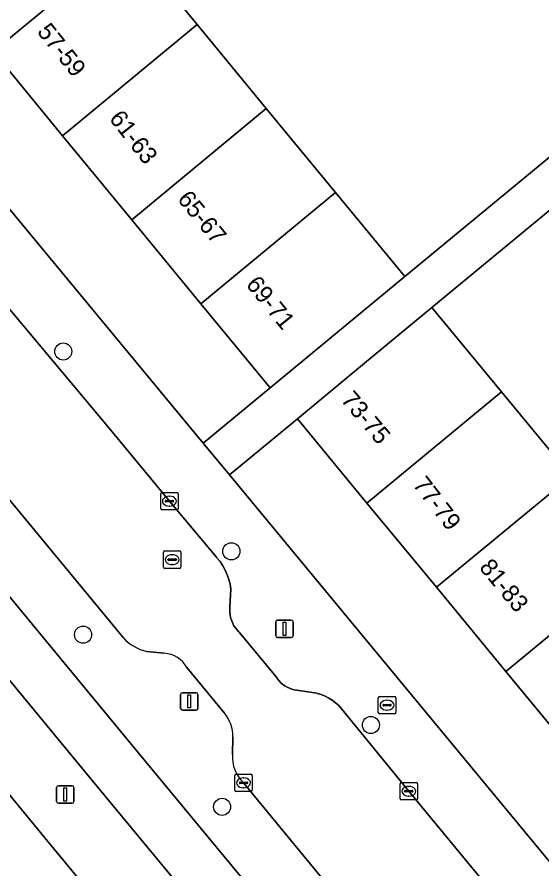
# Model space of a CAD drawing. Extents: x 159279 to 160377, y 384531 to 385888.
# Drawn here: x 159548.44 to 159578.55, y 385021.54 to 385070.37 of the extents above; entities that cross this region are included whole.
import ezdxf

# ---------------------------------------------------------------- set-up
doc = ezdxf.new("R2010")
doc.units = 0
for name, color, linetype in [('IMGEO_Afsluitpaal', 7, 'Continuous'), ('IMGEO_Berm_groen', 7, 'Continuous'), ('IMGEO_Boom', 7, 'Continuous'), ('IMGEO_Brandkraan', 7, 'Continuous'), ('IMGEO_Erf', 7, 'Continuous'), ('IMGEO_Fietspad_open', 7, 'Continuous'), ('IMGEO_Kolk', 7, 'Continuous'), ('IMGEO_Lichtmast', 7, 'Continuous'), ('IMGEO_Pand', 7, 'Continuous'), ('IMGEO_Pand_nummerreeks', 7, 'Continuous'), ('IMGEO_Rijbaan_lokaal_open', 7, 'Continuous'), ('IMGEO_Rioolput', 7, 'Continuous'), ('IMGEO_Voetpad_halfverhard', 7, 'Continuous'), ('IMGEO_Voetpad_open', 7, 'Continuous')]:
    doc.layers.add(name, color=color, linetype=linetype)

msp = doc.modelspace()

# ---------------------------------------------------------------- linework, layer by layer
at = {"layer": 'IMGEO_Afsluitpaal'}
for p, q in [((159557.828, 385030.745), (159557.828, 385031.545)), ((159557.828, 385031.545), (159557.828, 385030.745)), ((159557.928, 385031.645), (159558.718, 385031.645)), ((159558.718, 385031.645), (159557.928, 385031.645)), ((159558.818, 385031.545), (159558.818, 385030.745)), ((159558.818, 385030.745), (159558.818, 385031.545)), ((159558.718, 385030.645), (159557.928, 385030.645)), ((159557.928, 385030.645), (159558.718, 385030.645))]:
    msp.add_line(p, q, dxfattribs=at)
msp.add_lwpolyline([(159558.248, 385031.52), (159558.398, 385031.52), (159558.398, 385030.77), (159558.248, 385030.77), (159558.248, 385031.52)], dxfattribs=at)
for centre, start, end in [((159557.928, 385031.545), 90, 180), ((159557.928, 385031.545), 90, 180), ((159558.718, 385031.545), 0, 90), ((159558.718, 385031.545), 360, 90), ((159557.928, 385030.745), 180, 270), ((159557.928, 385030.745), 180, 270), ((159558.718, 385030.745), 270, 0), ((159558.718, 385030.745), 270, 0)]:
    msp.add_arc(centre, 0.1, start, end, dxfattribs=at)
at = {"layer": 'IMGEO_Berm_groen'}
for points in [[(159548.464, 385042.144), (159514.365, 385083.398), (159506.522, 385092.845), (159505.985, 385093.489), (159501.236, 385099.246), (159500, 385098.236), (159498.552, 385097.053), (159500, 385095.299), (159503.322, 385091.276), (159555.379, 385028.229), (159578.758, 385000), (159595.338, 384979.98), (159599.426, 384980.154), (159597.476, 384982.555), (159597.475, 384982.557), (159592.173, 384989.226), (159583.28, 385000), (159567.948, 385018.574), (159561.44, 385026.479)], [(159554.532, 385034.81), (159548.464, 385042.144)], [(159556.893, 385033.907), (159555.886, 385034.014)], [(159560.344, 385030.473), (159558.19, 385033.095)], [(159560.807, 385028.1), (159560.826, 385029.105)]]:
    msp.add_lwpolyline(points, dxfattribs=at)
msp.add_lwpolyline([(159500.989, 385089.338), (159500, 385090.536), (159496.167, 385095.18), (159492.847, 385092.45), (159504.614, 385078.11), (159526.057, 385052.483), (159550.045, 385023.323), (159581.191, 384985.668), (159588.005, 384977.223), (159607.336, 384953.936), (159608.885, 384958.557), (159603.858, 384964.651), (159595.683, 384974.49), (159595.245, 384975.018), (159581.364, 384991.732), (159572.259, 385003.065), (159553.043, 385026.266)], close=True, dxfattribs=at)
for centre, radius, start, end in [((159556.422, 385036.475), 2.519, 221.3849, 257.7136), ((159556.786, 385032.294), 1.616, 29.6992, 86.2027), ((159558.729, 385029.135), 2.098, 359.1825, 39.6363), ((159562.822, 385027.953), 2.021, 175.824, 226.8373)]:
    msp.add_arc(centre, radius, start, end, dxfattribs=at)
at = {"layer": 'IMGEO_Boom'}
for centre in [(159551.098, 385051.204), (159560.738, 385039.749), (159552.232, 385034.97), (159568.741, 385029.793), (159560.209, 385025.102)]:
    msp.add_circle(centre, 0.489, dxfattribs=at)
at = {"layer": 'IMGEO_Brandkraan'}
for p, q in [((159569.167, 385030.504), (159569.167, 385031.356)), ((159569.242, 385031.43), (159570.094, 385031.43)), ((159569.655, 385031.21), (159569.68, 385031.21)), ((159570.168, 385031.356), (159570.168, 385030.504)), ((159569.426, 385030.924), (159569.426, 385030.936)), ((159569.864, 385030.887), (159569.466, 385030.887)), ((159569.469, 385030.973), (159569.867, 385030.973)), ((159569.678, 385030.65), (159569.653, 385030.65)), ((159569.91, 385030.936), (159569.91, 385030.924)), ((159570.094, 385030.43), (159569.242, 385030.43))]:
    msp.add_line(p, q, dxfattribs=at)
for points in [[(159569.167, 385030.504), (159569.167, 385031.356)], [(159569.242, 385031.43), (159570.094, 385031.43)], [(159570.168, 385031.356), (159570.168, 385030.504)], [(159570.094, 385030.43), (159569.242, 385030.43)]]:
    msp.add_lwpolyline(points, dxfattribs=at)
for centre, radius, start, end in [((159569.244, 385031.354), 0.0765, 91.552, 178.448), ((159569.244, 385031.354), 0.0765, 91.552, 178.448), ((159570.092, 385031.354), 0.0765, 1.552, 88.448), ((159570.092, 385031.354), 0.0765, 1.552, 88.448), ((159569.466, 385030.933), 0.0403, 85.8775, 175.7526), ((159569.463, 385030.923), 0.0366, 178.938, 274.7102), ((159569.867, 385030.93), 0.043, 264.8664, 352.4533), ((159569.871, 385030.935), 0.0386, 1.7309, 96.639), ((159569.244, 385030.506), 0.0765, 181.552, 268.448), ((159569.244, 385030.506), 0.0765, 181.552, 268.448), ((159570.092, 385030.506), 0.0765, 271.552, 358.448), ((159570.092, 385030.506), 0.0765, 271.552, 358.448)]:
    msp.add_arc(centre, radius, start, end, dxfattribs=at)
for centre, major_axis, ratio, start_param, end_param in [((159569.654, 385030.93), (-0.387, 0.002), 0.722429, 4.712389, 7.853982), ((159569.679, 385030.93), (-0.39, 0.002), 0.717154, 1.570796, 4.712389)]:
    msp.add_ellipse(centre, major_axis=major_axis, ratio=ratio, start_param=start_param, end_param=end_param, dxfattribs=at)
at = {"layer": 'IMGEO_Erf'}
for points in [[(159546.804, 385101.034), (159537.877, 385108.087), (159537.695, 385108.891), (159537.274, 385108.543), (159533.299, 385113.344), (159535.261, 385114.967), (159533.216, 385117.531), (159531.308, 385116.022), (159529.284, 385118.582), (159523.004, 385113.291), (159526.979, 385108.475), (159530.953, 385103.659), (159534.926, 385098.843), (159538.9, 385094.026), (159542.874, 385089.21), (159546.848, 385084.394), (159550.822, 385079.578), (159554.796, 385074.761), (159558.769, 385069.945), (159562.743, 385065.129), (159566.717, 385060.312), (159570.691, 385055.496), (159580.752, 385063.798), (159587.133, 385072.965)], [(159543.1, 385073.206), (159539.126, 385078.022), (159535.152, 385082.839), (159531.178, 385087.655), (159527.204, 385092.471), (159523.231, 385097.288), (159519.257, 385102.104), (159515.283, 385106.92), (159511.318, 385103.692), (159559.124, 385045.952), (159562.969, 385049.125), (159558.995, 385053.941), (159555.021, 385058.757), (159551.048, 385063.574), (159547.074, 385068.39)], [(159588.454, 385018.369), (159584.466, 385023.198), (159580.478, 385028.027), (159576.49, 385032.857), (159572.501, 385037.686), (159568.513, 385042.516), (159564.525, 385047.345), (159560.632, 385044.131), (159597.171, 385000), (159608.541, 384986.268), (159612.383, 384989.392), (159608.395, 384994.221), (159604.407, 384999.051), (159603.623, 385000), (159600.419, 385003.88), (159596.43, 385008.71), (159592.442, 385013.539)]]:
    msp.add_lwpolyline(points, close=True, dxfattribs=at)
msp.add_lwpolyline([(159616.978, 385013.863), (159607.326, 385025.657), (159605.604, 385024.219), (159603.943, 385026.208), (159605.684, 385027.662), (159579.473, 385059.689), (159572.244, 385053.719), (159576.232, 385048.89), (159580.22, 385044.06), (159584.208, 385039.231), (159588.197, 385034.402), (159592.185, 385029.572), (159596.173, 385024.743), (159600.161, 385019.914), (159604.149, 385015.084), (159608.138, 385010.255), (159612.126, 385005.425), (159612.45, 385005.033)], dxfattribs=at)
at = {"layer": 'IMGEO_Fietspad_open'}
msp.add_lwpolyline([(159503.322, 385091.276), (159500, 385095.299), (159498.552, 385097.053), (159496.167, 385095.18), (159500, 385090.536), (159500.989, 385089.338), (159553.043, 385026.266), (159572.259, 385003.065), (159581.364, 384991.732), (159595.245, 384975.018), (159597.738, 384977.083), (159601.819, 384977.205), (159599.426, 384980.154), (159595.338, 384979.98), (159578.758, 385000), (159555.379, 385028.229)], close=True, dxfattribs=at)
at = {"layer": 'IMGEO_Kolk'}
for p, q in [((159556.685, 385042.198), (159556.685, 385043.05)), ((159556.76, 385043.124), (159557.612, 385043.124)), ((159557.173, 385042.904), (159557.198, 385042.904)), ((159557.686, 385043.05), (159557.686, 385042.198)), ((159556.944, 385042.618), (159556.944, 385042.63)), ((159557.382, 385042.581), (159556.984, 385042.581)), ((159556.987, 385042.667), (159557.385, 385042.667)), ((159557.196, 385042.344), (159557.171, 385042.344)), ((159557.428, 385042.63), (159557.428, 385042.618)), ((159557.612, 385042.124), (159556.76, 385042.124)), ((159560.938, 385026.053), (159560.938, 385026.905)), ((159561.013, 385026.979), (159561.865, 385026.979)), ((159561.426, 385026.759), (159561.451, 385026.759)), ((159561.939, 385026.905), (159561.939, 385026.053)), ((159561.197, 385026.473), (159561.197, 385026.485)), ((159561.635, 385026.436), (159561.237, 385026.436)), ((159561.24, 385026.522), (159561.638, 385026.522)), ((159561.449, 385026.199), (159561.424, 385026.199)), ((159561.681, 385026.485), (159561.681, 385026.473)), ((159570.414, 385025.57), (159570.414, 385026.422)), ((159570.489, 385026.496), (159571.341, 385026.496)), ((159570.902, 385026.276), (159570.927, 385026.276)), ((159571.415, 385026.422), (159571.415, 385025.57)), ((159561.865, 385025.979), (159561.013, 385025.979)), ((159570.673, 385025.99), (159570.673, 385026.002)), ((159571.111, 385025.953), (159570.713, 385025.953)), ((159570.716, 385026.039), (159571.114, 385026.039)), ((159570.925, 385025.716), (159570.9, 385025.716)), ((159571.157, 385026.002), (159571.157, 385025.99)), ((159571.341, 385025.496), (159570.489, 385025.496))]:
    msp.add_line(p, q, dxfattribs=at)
for points in [[(159556.685, 385042.198), (159556.685, 385043.05)], [(159556.76, 385043.124), (159557.612, 385043.124)], [(159557.686, 385043.05), (159557.686, 385042.198)], [(159557.612, 385042.124), (159556.76, 385042.124)], [(159560.938, 385026.053), (159560.938, 385026.905)], [(159561.013, 385026.979), (159561.865, 385026.979)], [(159561.939, 385026.905), (159561.939, 385026.053)], [(159570.414, 385025.57), (159570.414, 385026.422)], [(159570.489, 385026.496), (159571.341, 385026.496)], [(159571.415, 385026.422), (159571.415, 385025.57)], [(159561.865, 385025.979), (159561.013, 385025.979)], [(159571.341, 385025.496), (159570.489, 385025.496)]]:
    msp.add_lwpolyline(points, dxfattribs=at)
for centre, radius, start, end in [((159556.762, 385043.048), 0.0765, 91.552, 178.448), ((159556.762, 385043.048), 0.0765, 91.552, 178.448), ((159557.61, 385043.048), 0.0765, 1.552, 88.448), ((159557.61, 385043.048), 0.0765, 1.552, 88.448), ((159556.984, 385042.627), 0.0403, 85.8775, 175.7526), ((159556.981, 385042.617), 0.0366, 178.938, 274.7102), ((159557.385, 385042.624), 0.043, 264.8664, 352.4533), ((159557.389, 385042.629), 0.0386, 1.7309, 96.639), ((159556.762, 385042.2), 0.0765, 181.552, 268.448), ((159556.762, 385042.2), 0.0765, 181.552, 268.448), ((159557.61, 385042.2), 0.0765, 271.552, 358.448), ((159557.61, 385042.2), 0.0765, 271.552, 358.448), ((159561.015, 385026.903), 0.0765, 91.552, 178.448), ((159561.015, 385026.903), 0.0765, 91.552, 178.448), ((159561.863, 385026.903), 0.0765, 1.552, 88.448), ((159561.863, 385026.903), 0.0765, 1.552, 88.448), ((159561.237, 385026.482), 0.0403, 85.8775, 175.7526), ((159561.234, 385026.472), 0.0366, 178.938, 274.7102), ((159561.638, 385026.479), 0.043, 264.8664, 352.4533), ((159561.642, 385026.484), 0.0386, 1.7309, 96.639), ((159570.491, 385026.42), 0.0765, 91.552, 178.448), ((159570.491, 385026.42), 0.0765, 91.552, 178.448), ((159571.339, 385026.42), 0.0765, 1.552, 88.448), ((159571.339, 385026.42), 0.0765, 1.552, 88.448), ((159561.015, 385026.055), 0.0765, 181.552, 268.448), ((159561.015, 385026.055), 0.0765, 181.552, 268.448), ((159561.863, 385026.055), 0.0765, 271.552, 358.448), ((159561.863, 385026.055), 0.0765, 271.552, 358.448), ((159570.713, 385025.999), 0.0403, 85.8775, 175.7526), ((159570.71, 385025.989), 0.0366, 178.938, 274.7102), ((159571.114, 385025.996), 0.043, 264.8664, 352.4533), ((159571.118, 385026.001), 0.0386, 1.7309, 96.639), ((159570.491, 385025.572), 0.0765, 181.552, 268.448), ((159570.491, 385025.572), 0.0765, 181.552, 268.448), ((159571.339, 385025.572), 0.0765, 271.552, 358.448), ((159571.339, 385025.572), 0.0765, 271.552, 358.448)]:
    msp.add_arc(centre, radius, start, end, dxfattribs=at)
for centre, major_axis, ratio, start_param, end_param in [((159557.172, 385042.624), (-0.387, 0.002), 0.722429, 4.712389, 7.853982), ((159557.197, 385042.624), (-0.39, 0.002), 0.717154, 1.570796, 4.712389), ((159561.425, 385026.479), (-0.387, 0.002), 0.722429, 4.712389, 7.853982), ((159561.45, 385026.479), (-0.39, 0.002), 0.717154, 1.570796, 4.712389), ((159570.901, 385025.996), (-0.387, 0.002), 0.722429, 4.712389, 7.853982), ((159570.926, 385025.996), (-0.39, 0.002), 0.717154, 1.570796, 4.712389)]:
    msp.add_ellipse(centre, major_axis=major_axis, ratio=ratio, start_param=start_param, end_param=end_param, dxfattribs=at)
at = {"layer": 'IMGEO_Lichtmast'}
for p, q in [((159563.287, 385034.905), (159563.287, 385035.705)), ((159563.287, 385035.705), (159563.287, 385034.905)), ((159563.387, 385035.805), (159564.177, 385035.805)), ((159564.177, 385035.805), (159563.387, 385035.805)), ((159564.277, 385035.705), (159564.277, 385034.905)), ((159564.277, 385034.905), (159564.277, 385035.705)), ((159564.177, 385034.805), (159563.387, 385034.805)), ((159563.387, 385034.805), (159564.177, 385034.805)), ((159550.714, 385025.411), (159550.714, 385026.211)), ((159550.714, 385026.211), (159550.714, 385025.411)), ((159550.814, 385026.311), (159551.604, 385026.311)), ((159551.604, 385026.311), (159550.814, 385026.311)), ((159551.704, 385026.211), (159551.704, 385025.411)), ((159551.704, 385025.411), (159551.704, 385026.211)), ((159551.604, 385025.311), (159550.814, 385025.311)), ((159550.814, 385025.311), (159551.604, 385025.311))]:
    msp.add_line(p, q, dxfattribs=at)
for points in [[(159563.707, 385035.68), (159563.857, 385035.68), (159563.857, 385034.93), (159563.707, 385034.93), (159563.707, 385035.68)], [(159551.134, 385026.186), (159551.284, 385026.186), (159551.284, 385025.436), (159551.134, 385025.436), (159551.134, 385026.186)]]:
    msp.add_lwpolyline(points, dxfattribs=at)
for centre, start, end in [((159563.387, 385035.705), 90, 180), ((159563.387, 385035.705), 90, 180), ((159564.177, 385035.705), 0, 90), ((159564.177, 385035.705), 360, 90), ((159563.387, 385034.905), 180, 270), ((159563.387, 385034.905), 180, 270), ((159564.177, 385034.905), 270, 0), ((159564.177, 385034.905), 270, 0), ((159550.814, 385026.211), 90, 180), ((159550.814, 385026.211), 90, 180), ((159551.604, 385026.211), 0, 90), ((159551.604, 385026.211), 360, 90), ((159550.814, 385025.411), 180, 270), ((159550.814, 385025.411), 180, 270), ((159551.604, 385025.411), 270, 0), ((159551.604, 385025.411), 270, 0)]:
    msp.add_arc(centre, 0.1, start, end, dxfattribs=at)
at = {"layer": 'IMGEO_Pand'}
for points in [[(159547.074, 385068.39), (159554.796, 385074.761), (159550.822, 385079.578), (159543.1, 385073.206)], [(159551.048, 385063.574), (159558.769, 385069.945), (159554.796, 385074.761), (159547.074, 385068.39)], [(159555.021, 385058.757), (159562.743, 385065.129), (159558.769, 385069.945), (159551.048, 385063.574)], [(159558.995, 385053.941), (159566.717, 385060.312), (159562.743, 385065.129), (159555.021, 385058.757)], [(159562.969, 385049.125), (159566.826, 385052.307), (159570.691, 385055.496), (159566.717, 385060.312), (159558.995, 385053.941)], [(159568.513, 385042.516), (159576.232, 385048.89), (159572.244, 385053.719), (159568.381, 385050.529), (159564.525, 385047.345)], [(159572.501, 385037.686), (159580.22, 385044.06), (159576.232, 385048.89), (159568.513, 385042.516)], [(159576.49, 385032.857), (159584.208, 385039.231), (159580.22, 385044.06), (159572.501, 385037.686)], [(159580.478, 385028.027), (159588.197, 385034.402), (159584.208, 385039.231), (159576.49, 385032.857)]]:
    msp.add_lwpolyline(points, close=True, dxfattribs=at)
at = {"layer": 'IMGEO_Rijbaan_lokaal_open'}
for points in [[(159557.185, 385042.623), (159553.833, 385046.695), (159544.482, 385057.841), (159527.632, 385078.097), (159519.905, 385087.599), (159511.383, 385097.972), (159505.985, 385093.489), (159506.522, 385092.845), (159514.365, 385083.398), (159548.464, 385042.144), (159554.532, 385034.81)], [(159575.522, 385020.423), (159570.914, 385025.995), (159566.894, 385030.91), (159566.718, 385031.07), (159566.528, 385031.214), (159566.326, 385031.34), (159566.113, 385031.448), (159565.892, 385031.536), (159565.664, 385031.604), (159565.633, 385031.612), (159564.607, 385031.77), (159564.493, 385031.781), (159564.348, 385031.807), (159564.206, 385031.845), (159564.068, 385031.896), (159563.935, 385031.96), (159563.809, 385032.034), (159563.689, 385032.12), (159563.578, 385032.217), (159563.475, 385032.322), (159563.383, 385032.437), (159563.301, 385032.559), (159561.182, 385035.12), (159561.155, 385035.147), (159561.049, 385035.263), (159560.954, 385035.389), (159560.87, 385035.523), (159560.799, 385035.663), (159560.741, 385035.81), (159560.696, 385035.961), (159560.664, 385036.115), (159560.647, 385036.272), (159560.643, 385036.43), (159560.654, 385036.587), (159560.709, 385037.58), (159560.666, 385037.862), (159560.599, 385038.14), (159560.507, 385038.41), (159560.391, 385038.671), (159560.252, 385038.921), (159560.091, 385039.157), (159559.91, 385039.378), (159559.885, 385039.406), (159557.185, 385042.623)], [(159555.886, 385034.014), (159556.893, 385033.907)], [(159558.19, 385033.095), (159560.344, 385030.473)], [(159560.826, 385029.105), (159560.807, 385028.1)], [(159561.44, 385026.479), (159567.948, 385018.574)]]:
    msp.add_lwpolyline(points, dxfattribs=at)
for centre, radius, start, end in [((159556.422, 385036.475), 2.519, 221.3849, 257.7136), ((159556.786, 385032.294), 1.616, 29.6992, 86.2027), ((159558.729, 385029.135), 2.098, 359.1825, 39.6363), ((159562.822, 385027.953), 2.021, 175.824, 226.8373)]:
    msp.add_arc(centre, radius, start, end, dxfattribs=at)
at = {"layer": 'IMGEO_Rioolput'}
for p, q in [((159556.844, 385038.846), (159556.844, 385039.698)), ((159556.919, 385039.772), (159557.771, 385039.772)), ((159557.332, 385039.552), (159557.357, 385039.552)), ((159557.845, 385039.698), (159557.845, 385038.846)), ((159557.103, 385039.266), (159557.103, 385039.278)), ((159557.541, 385039.229), (159557.143, 385039.229)), ((159557.146, 385039.315), (159557.544, 385039.315)), ((159557.355, 385038.992), (159557.33, 385038.992)), ((159557.587, 385039.278), (159557.587, 385039.266)), ((159557.771, 385038.772), (159556.919, 385038.772))]:
    msp.add_line(p, q, dxfattribs=at)
for points in [[(159556.844, 385038.846), (159556.844, 385039.698)], [(159556.919, 385039.772), (159557.771, 385039.772)], [(159557.845, 385039.698), (159557.845, 385038.846)], [(159557.771, 385038.772), (159556.919, 385038.772)]]:
    msp.add_lwpolyline(points, dxfattribs=at)
for centre, radius, start, end in [((159556.921, 385039.696), 0.0765, 91.552, 178.448), ((159556.921, 385039.696), 0.0765, 91.552, 178.448), ((159557.769, 385039.696), 0.0765, 1.552, 88.448), ((159557.769, 385039.696), 0.0765, 1.552, 88.448), ((159556.921, 385038.848), 0.0765, 181.552, 268.448), ((159556.921, 385038.848), 0.0765, 181.552, 268.448), ((159557.143, 385039.275), 0.0403, 85.8775, 175.7526), ((159557.14, 385039.265), 0.0366, 178.938, 274.7102), ((159557.544, 385039.272), 0.043, 264.8664, 352.4533), ((159557.548, 385039.277), 0.0386, 1.7309, 96.639), ((159557.769, 385038.848), 0.0765, 271.552, 358.448), ((159557.769, 385038.848), 0.0765, 271.552, 358.448)]:
    msp.add_arc(centre, radius, start, end, dxfattribs=at)
for centre, major_axis, ratio, start_param, end_param in [((159557.331, 385039.272), (-0.387, 0.002), 0.722429, 4.712389, 7.853982), ((159557.356, 385039.272), (-0.39, 0.002), 0.717154, 1.570796, 4.712389)]:
    msp.add_ellipse(centre, major_axis=major_axis, ratio=ratio, start_param=start_param, end_param=end_param, dxfattribs=at)
at = {"layer": 'IMGEO_Voetpad_halfverhard'}
msp.add_lwpolyline([(159492.847, 385092.45), (159490.493, 385090.52), (159501.009, 385077.693), (159516.518, 385059.136), (159548.14, 385020.507), (159580.094, 384981.698), (159581.213, 384980.339), (159607.67, 384948.458), (159609.789, 384950.769), (159611.069, 384955.91), (159609.221, 384958.15), (159608.885, 384958.557), (159607.336, 384953.936), (159588.005, 384977.223), (159581.191, 384985.668), (159550.045, 385023.323), (159526.057, 385052.483), (159504.614, 385078.11)], close=True, dxfattribs=at)
at = {"layer": 'IMGEO_Voetpad_open'}
for points in [[(159597.171, 385000), (159560.632, 385044.131), (159559.124, 385045.952), (159511.318, 385103.692)], [(159587.133, 385072.965), (159580.752, 385063.798), (159570.691, 385055.496), (159566.826, 385052.307), (159562.969, 385049.125), (159559.124, 385045.952), (159560.632, 385044.131), (159564.525, 385047.345), (159568.381, 385050.529), (159572.244, 385053.719), (159579.473, 385059.689), (159605.684, 385027.662), (159605.919, 385027.858), (159607.58, 385025.869), (159607.326, 385025.657), (159616.978, 385013.863)], [(159544.482, 385057.841), (159553.833, 385046.695), (159557.185, 385042.623), (159559.885, 385039.406), (159559.91, 385039.378), (159560.091, 385039.157), (159560.252, 385038.921), (159560.391, 385038.671), (159560.507, 385038.41), (159560.599, 385038.14), (159560.666, 385037.862), (159560.709, 385037.58), (159560.654, 385036.587), (159560.643, 385036.43), (159560.647, 385036.272), (159560.664, 385036.115), (159560.696, 385035.961), (159560.741, 385035.81), (159560.799, 385035.663), (159560.87, 385035.523), (159560.954, 385035.389), (159561.049, 385035.263), (159561.155, 385035.147), (159561.182, 385035.12), (159563.301, 385032.559), (159563.383, 385032.437), (159563.475, 385032.322), (159563.578, 385032.217), (159563.689, 385032.12), (159563.809, 385032.034), (159563.935, 385031.96), (159564.068, 385031.896), (159564.206, 385031.845), (159564.348, 385031.807), (159564.493, 385031.781), (159564.607, 385031.77), (159565.633, 385031.612), (159565.664, 385031.604), (159565.892, 385031.536), (159566.113, 385031.448), (159566.326, 385031.34), (159566.528, 385031.214), (159566.718, 385031.07), (159566.894, 385030.91), (159570.914, 385025.995), (159575.522, 385020.423)]]:
    msp.add_lwpolyline(points, dxfattribs=at)

# ---------------------------------------------------------------- texts
at = {"layer": 'IMGEO_Pand_nummerreeks'}
for s, rotation, p in [('57-59', 308.6573, (159549.555, 385069.521)), ('61-63', 308.0098, (159553.687, 385064.541)), ('65-67', 309.1443, (159557.599, 385059.917)), ('69-71', 308.9896, (159561.531, 385055.027)), ('73-75', 310.1412, (159566.977, 385048.412)), ('77-79', 307.6374, (159571.105, 385043.558)), ('81-83', 309.6084, (159574.911, 385038.801))]:
    msp.add_text(s, height=1, rotation=rotation, dxfattribs=at).set_placement(p)

doc.saveas('drawing.dxf')
